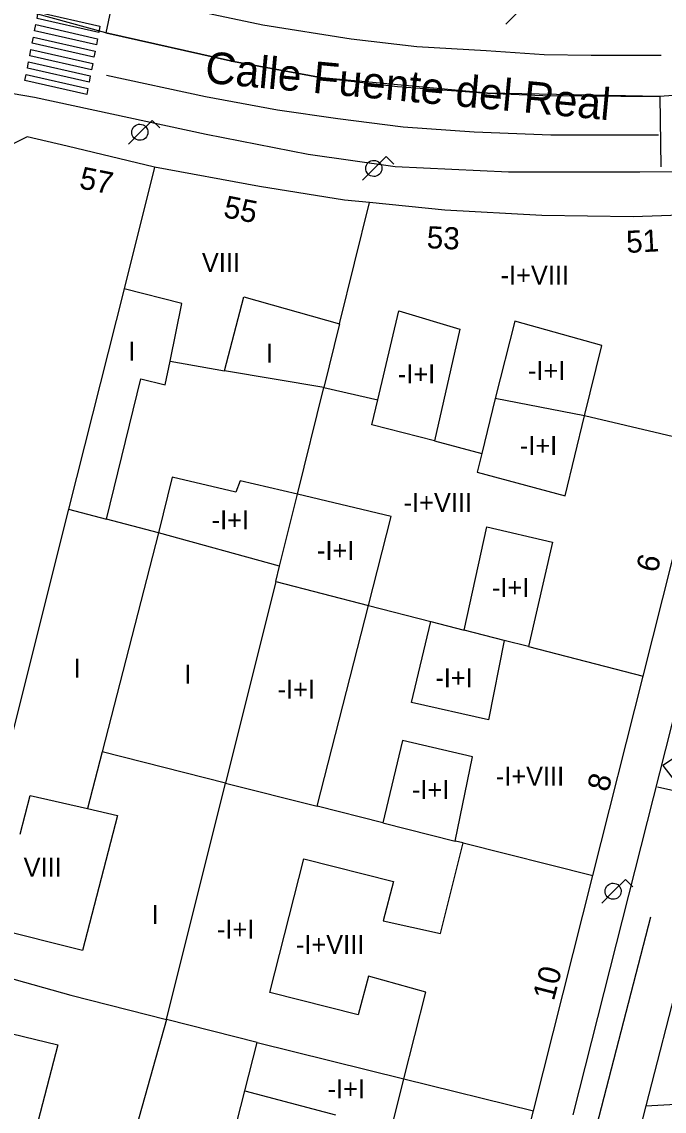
# Model space of a CAD drawing. Extents: x 282771 to 285132, y 4823109 to 4825496.
# Drawn here: x 284974.9 to 285025.8, y 4823199.9 to 4823286 of the extents above; entities that cross this region are included whole.
import ezdxf

# ---------------------------------------------------------------- set-up
doc = ezdxf.new("R2010")
doc.units = 0
for name, color, linetype in [('ACERA-BORDILLO', 7, 'Continuous'), ('APARCAMIENTO', 7, 'Continuous'), ('CALLE-EJE', 7, 'Continuous'), ('CALLE-TEXTO', 7, 'Continuous'), ('CARGA_DESCARGA', 7, 'Continuous'), ('EDIFICIO', 7, 'Continuous'), ('FAROLA', 7, 'Continuous'), ('INTERIOR-EDIFICIO', 7, 'Continuous'), ('MEDIANERA', 7, 'Continuous'), ('NUM-PORTAL', 7, 'Continuous'), ('PASO-PEATONES', 7, 'Continuous'), ('SENAL-VIARIA', 7, 'Continuous'), ('TXT-ALTURA-EDIFICIO', 7, 'Continuous')]:
    doc.layers.add(name, color=color, linetype=linetype)

msp = doc.modelspace()

# ---------------------------------------------------------------- linework, layer by layer
at = {"layer": 'ACERA-BORDILLO'}
msp.add_lwpolyline([(284973.335, 4823280.515), (284975.946, 4823280.08), (284989.535, 4823277.152), (284997.585, 4823275.566), (285004.486, 4823274.604), (285013.438, 4823274.168), (285023.82, 4823274.168), (285029.211, 4823274.208), (285030.92, 4823274.115), (285031.724, 4823273.92), (285032.47, 4823273.564), (285033.394, 4823273.067), (285034.619, 4823272.107), (285035.294, 4823271.414), (285036.202, 4823270.439), (285036.77, 4823269.319), (285037.285, 4823268.199), (285037.48, 4823266.991), (285037.445, 4823266.085), (285037.178, 4823264.788), (285035.154, 4823265.232), (285018.52, 4823199.615)], dxfattribs=at)
at = {"layer": 'APARCAMIENTO'}
msp.add_lwpolyline([(285027.922, 4823236.088), (285029.787, 4823235.59), (285027.27, 4823233.849), (285029.072, 4823232.169), (285026.617, 4823231.112), (285028.109, 4823228.842), (285025.653, 4823227.225), (285027.332, 4823225.048), (285025.218, 4823225.514)], dxfattribs=at)
at = {"layer": 'CALLE-EJE'}
for points in [[(285044.104, 4823281.253), (285037.369, 4823281.016), (285025.419, 4823280.132), (285011.772, 4823280.395), (284998.717, 4823281.608), (284991.692, 4823282.883), (284981.59, 4823285.153), (284975.939, 4823286.713), (284961.257, 4823290.549)], [(285035.171, 4823242.491), (285024.311, 4823200.33)], [(285024.311, 4823200.33), (285081.541, 4823203.511)], [(285024.311, 4823200.33), (285013.041, 4823155.86)]]:
    msp.add_lwpolyline(points, dxfattribs=at)
at = {"layer": 'CARGA_DESCARGA'}
msp.add_lwpolyline([(285027.922, 4823236.088), (285029.787, 4823235.59), (285027.27, 4823233.849), (285029.072, 4823232.169), (285026.617, 4823231.112), (285028.109, 4823228.842), (285025.653, 4823227.225), (285027.332, 4823225.048), (285025.218, 4823225.514)], dxfattribs=at)
at = {"layer": 'EDIFICIO'}
for points in [[(284964.68, 4823163.769), (284984.55, 4823158.589), (285000.95, 4823154.319), (285004.45, 4823156.429), (285010.811, 4823181.64), (285015.421, 4823199.93), (285020.111, 4823218.53), (285024.091, 4823234.29), (285028.731, 4823252.701), (285032.512, 4823267.671), (285030.032, 4823270.851), (285023.302, 4823270.601), (285016.082, 4823270.711), (285008.402, 4823271.141), (285002.442, 4823271.741), (285000.482, 4823271.941), (284993.742, 4823273.021), (284985.452, 4823274.551), (284978.532, 4823276.19), (284975.382, 4823276.95)], [(284975.382, 4823276.95), (284973.252, 4823275.88)]]:
    msp.add_lwpolyline(points, dxfattribs=at)
at = {"layer": 'FAROLA'}
for p, q in [((285014.152, 4823286.781), (285013.222, 4823285.841)), ((284985.263, 4823278.23), (284984.323, 4823277.3)), ((284985.853, 4823277.64), (284985.263, 4823278.23)), ((284984.323, 4823277.3), (284983.393, 4823276.36)), ((285003.77, 4823275.371), (285002.83, 4823274.441)), ((285004.36, 4823274.781), (285003.77, 4823275.371)), ((285002.83, 4823274.441), (285001.9, 4823273.501)), ((285022.691, 4823218.22), (285021.751, 4823217.29)), ((285023.281, 4823217.63), (285022.691, 4823218.22)), ((285021.751, 4823217.29), (285020.821, 4823216.35))]:
    msp.add_line(p, q, dxfattribs=at)
for centre, major_axis in [((284984.283, 4823277.3), (0.365, 0.523)), ((285002.79, 4823274.441), (0.365, 0.523)), ((285021.711, 4823217.29), (0.366, 0.522))]:
    msp.add_ellipse(centre, major_axis=major_axis, ratio=0.999979, dxfattribs=at)
at = {"layer": 'INTERIOR-EDIFICIO'}
for points in [[(285003.521, 4823195.88), (285005.171, 4823202.46), (285006.891, 4823209.32), (285002.361, 4823210.58), (285001.551, 4823207.53), (284994.561, 4823209.29), (284997.251, 4823219.85), (285004.351, 4823218.06), (285003.521, 4823214.95), (285008.051, 4823213.95), (285009.851, 4823221.11), (285009.231, 4823221.26), (285010.581, 4823227.91), (285005.051, 4823229.22), (285003.491, 4823222.71), (284998.311, 4823224.01), (285002.361, 4823239.89), (285004.151, 4823246.91), (284996.761, 4823248.68), (284992.211, 4823249.75), (284991.881, 4823248.84), (284986.831, 4823250.02), (284985.771, 4823245.64), (284981.642, 4823246.713), (284984.351, 4823257.81), (284986.291, 4823257.34), (284986.691, 4823259.21), (284987.601, 4823263.75), (284983.033, 4823264.93), (284978.649, 4823247.49), (284973.997, 4823228.983)], [(284998.841, 4823257.13), (284990.991, 4823258.44), (284992.501, 4823264.3), (285000.081, 4823262.161), (284998.841, 4823257.13)], [(285003.101, 4823256.13), (285004.772, 4823263.191), (285009.582, 4823261.741), (285007.581, 4823252.891), (285002.641, 4823254.16), (285003.101, 4823256.13)], [(285012.391, 4823256.241), (285011.321, 4823251.911), (285010.951, 4823250.411), (285017.921, 4823248.561), (285019.461, 4823254.871), (285020.822, 4823260.441), (285013.942, 4823262.371), (285012.391, 4823256.241)], [(285011.731, 4823246.09), (285016.931, 4823244.901), (285015.021, 4823236.63), (285013.091, 4823237.12), (285011.851, 4823230.84), (285005.771, 4823232.21), (285007.311, 4823238.62), (285009.941, 4823237.94), (285011.731, 4823246.09)], [(284974.821, 4823221.81), (284975.611, 4823224.87), (284980.141, 4823223.83), (284982.521, 4823223.27), (284979.751, 4823212.61), (284972.691, 4823214.37)], [(284970.501, 4823206.91), (284977.811, 4823205.15), (284975.201, 4823195.1), (284968.341, 4823197.02)], [(284989.981, 4823191.29), (284992.581, 4823201.51), (284999.761, 4823199.6)]]:
    msp.add_lwpolyline(points, dxfattribs=at)
at = {"layer": 'MEDIANERA'}
for p, q in [((284985.452, 4823274.551), (284983.033, 4823264.93)), ((285000.081, 4823262.161), (285002.442, 4823271.741)), ((284986.691, 4823259.21), (284990.991, 4823258.44)), ((285007.581, 4823252.891), (285011.321, 4823251.911)), ((284978.649, 4823247.49), (284981.642, 4823246.713)), ((284981.641, 4823246.71), (284981.642, 4823246.713)), ((284995.041, 4823241.79), (284995.331, 4823242.99)), ((284995.041, 4823241.79), (284991.071, 4823225.83)), ((285013.091, 4823237.12), (285009.941, 4823237.94)), ((285015.021, 4823236.63), (285024.091, 4823234.29)), ((284981.295, 4823228.299), (284980.141, 4823223.83)), ((284991.071, 4823225.83), (284981.295, 4823228.299)), ((284986.391, 4823207.15), (284991.071, 4823225.83)), ((284991.071, 4823225.83), (284998.311, 4823224.01)), ((285003.491, 4823222.71), (285009.231, 4823221.26)), ((285009.851, 4823221.11), (285020.111, 4823218.53)), ((284986.391, 4823207.15), (284981.311, 4823189.12)), ((284993.561, 4823205.34), (284986.391, 4823207.15)), ((284992.581, 4823201.51), (284993.561, 4823205.34))]:
    msp.add_line(p, q, dxfattribs=at)
for points in [[(284995.331, 4823242.99), (284996.761, 4823248.68), (284998.841, 4823257.13), (285003.101, 4823256.13)], [(285028.731, 4823252.701), (285019.461, 4823254.871), (285012.391, 4823256.241)], [(284995.331, 4823242.99), (284985.771, 4823245.64), (284981.295, 4823228.299)], [(284995.041, 4823241.79), (285002.361, 4823239.89), (285007.311, 4823238.62)], [(284957.731, 4823214.69), (284966.971, 4823212.39), (284978.831, 4823209.06), (284986.391, 4823207.15)], [(284993.561, 4823205.34), (285005.171, 4823202.46), (285015.421, 4823199.93)]]:
    msp.add_lwpolyline(points, dxfattribs=at)
at = {"layer": 'PASO-PEATONES'}
for points in [[(284976.152, 4823286.298), (284976.247, 4823286.789), (284981.13, 4823285.68), (284981.035, 4823285.189)], [(284975.961, 4823285.316), (284976.056, 4823285.807), (284980.939, 4823284.697), (284980.844, 4823284.206)], [(284975.771, 4823284.334), (284975.866, 4823284.825), (284980.749, 4823283.715), (284980.654, 4823283.224)], [(284975.581, 4823283.352), (284975.676, 4823283.843), (284980.559, 4823282.733), (284980.464, 4823282.242)], [(284975.39, 4823282.369), (284975.486, 4823282.86), (284980.368, 4823281.751), (284980.273, 4823281.26)], [(284975.2, 4823281.387), (284975.295, 4823281.878), (284980.178, 4823280.768), (284980.083, 4823280.277)]]:
    msp.add_lwpolyline(points, close=True, dxfattribs=at)
at = {"layer": 'SENAL-VIARIA'}
msp.add_line((285019.95, 4823196.972), (285024.688, 4823215.265), dxfattribs=at)
for points in [[(284982.834, 4823291.03), (284981.59, 4823285.153), (284991.692, 4823282.883), (284998.717, 4823281.608), (285004.654, 4823280.923), (285011.772, 4823280.395), (285016.156, 4823280.195), (285025.419, 4823280.132), (285025.488, 4823274.567)], [(284982.39, 4823288.269), (284994.015, 4823285.781), (285001.008, 4823284.693), (285006.199, 4823284.071), (285011.67, 4823283.76), (285016.27, 4823283.449), (285019.969, 4823283.387), (285025.502, 4823283.387)], [(284981.644, 4823281.801), (284989.477, 4823280.122), (284995.165, 4823279.064), (284999.952, 4823278.38), (285005.111, 4823277.727), (285010.737, 4823277.323), (285016.799, 4823277.105), (285025.315, 4823277.105)]]:
    msp.add_lwpolyline(points, dxfattribs=at)

# ---------------------------------------------------------------- texts
at = {"layer": 'CALLE-TEXTO'}
msp.add_text('Calle Fuente del Real', height=2.5, rotation=354.69198, dxfattribs=at).set_placement((284989.376, 4823281.22))
at = {"layer": 'NUM-PORTAL'}
for s, rotation, p in [('57', 348.69046, (284979.417, 4823272.883)), ('55', 348.69046, (284990.822, 4823270.604)), ('53', 357.26056, (285006.945, 4823268.138)), ('51', 2.9906, (285022.794, 4823267.752)), ('6', 75.42963, (285025.196, 4823242.398)), ('8', 75.42963, (285021.325, 4823225.077)), ('10', 75.42963, (285017.025, 4823208.561))]:
    msp.add_text(s, height=1.75, rotation=rotation, dxfattribs=at).set_placement(p)
at = {"layer": 'TXT-ALTURA-EDIFICIO'}
for s, rotation, p in [('VIII', 0.00059, (284989.191, 4823266.26)), ('-I+VIII', 0.00059, (285012.819, 4823265.261)), ('I', 0.00059, (284983.38, 4823259.25)), ('I', 0.00059, (284994.26, 4823259.08)), ('-I+I', 0.00059, (285004.688, 4823257.441)), ('-I+I', 0.00059, (285014.978, 4823257.711)), ('-I+I', 0.00059, (285014.338, 4823251.781)), ('-I+VIII', 0.00059, (285005.149, 4823247.28)), ('-I+I', 0.00059, (284989.968, 4823245.9)), ('-I+I', 0.00059, (284998.298, 4823243.49)), ('-I+I', 0.00059, (285012.128, 4823240.56)), ('I', 0.00059, (284979.06, 4823234.17)), ('I', 0.00059, (284987.8, 4823233.7)), ('-I+I', 0.00059, (285007.658, 4823233.42)), ('-I+I', 0.00059, (284995.178, 4823232.51)), ('-I+VIII', 0.00059, (285012.438, 4823225.64)), ('-I+I', 0.00058, (285005.808, 4823224.58)), ('VIII', 0.00058, (284975.091, 4823218.44)), ('I', 0.00058, (284985.21, 4823214.69)), ('-I+I', 0.00058, (284990.388, 4823213.54)), ('-I+VIII', 0.00058, (284996.628, 4823212.33)), ('-I+I', 0.00058, (284999.137, 4823200.92))]:
    msp.add_text(s, height=1.5, rotation=rotation, dxfattribs=at).set_placement(p)

doc.saveas('drawing.dxf')
